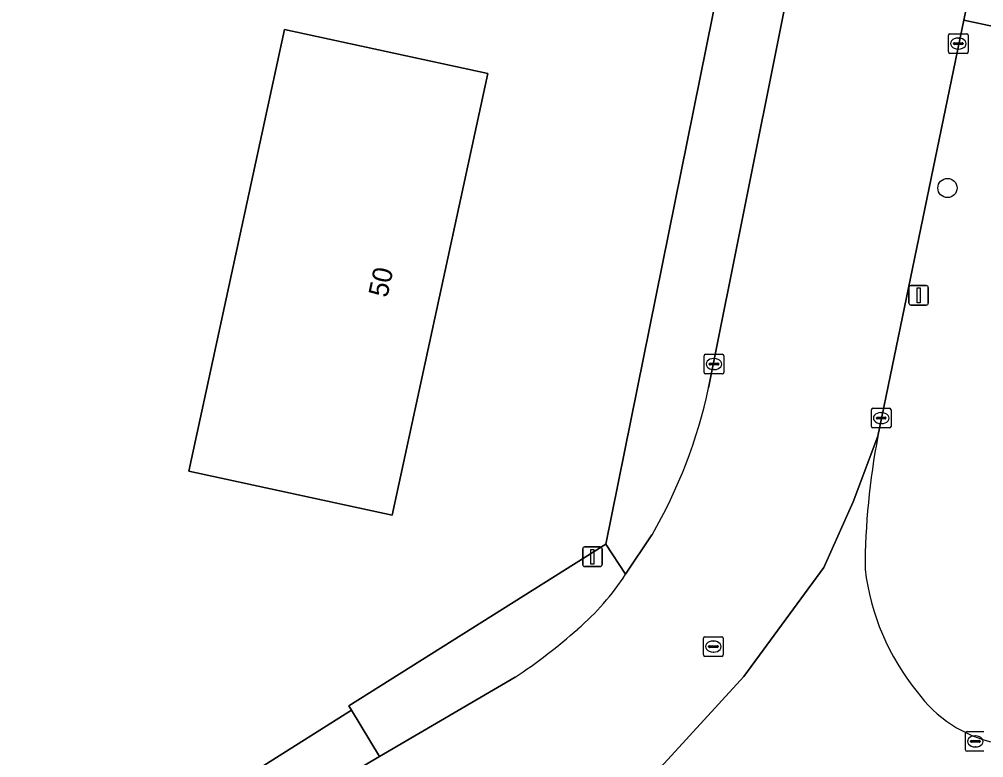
# Model space of a CAD drawing. Extents: x 157692 to 159674, y 381452 to 383291.
# Drawn here: x 159106.85 to 159156.06, y 382808.72 to 382846.38 of the extents above; entities that cross this region are included whole.
import ezdxf

# ---------------------------------------------------------------- set-up
doc = ezdxf.new("R2010")
doc.units = 0
for name, color, linetype in [('IMGEO_Boom', 7, 'Continuous'), ('IMGEO_Erf', 7, 'Continuous'), ('IMGEO_Hek', 7, 'Continuous'), ('IMGEO_Kolk', 7, 'Continuous'), ('IMGEO_Lichtmast', 7, 'Continuous'), ('IMGEO_Muur', 7, 'Continuous'), ('IMGEO_Pand', 7, 'Continuous'), ('IMGEO_Pand_nummerreeks', 7, 'Continuous'), ('IMGEO_Rijbaan_lokaal_open', 7, 'Continuous'), ('IMGEO_Rioolput', 7, 'Continuous'), ('IMGEO_Voetpad_open', 7, 'Continuous')]:
    doc.layers.add(name, color=color, linetype=linetype)

msp = doc.modelspace()

# ---------------------------------------------------------------- linework, layer by layer
at = {"layer": 'IMGEO_Boom'}
msp.add_circle((159154.208, 382837.775), 0.489, dxfattribs=at)
at = {"layer": 'IMGEO_Erf'}
msp.add_lwpolyline([(158976.329, 382822.928), (159062.464, 382805.102), (159069.146, 382803.719), (159101.423, 382797.039), (159123.808, 382811.144), (159123.666, 382811.372), (159136.77, 382819.61), (159144.149, 382856.052), (159147.951, 382874.828), (159145.262, 382875.329), (159145.753, 382877.537), (159130.17, 382880.533), (159132.806, 382894.242), (159148.928, 382891.142), (159147.202, 382882.164), (159149.318, 382881.703), (159152.118, 382895.439), (159149.011, 382900.867)], dxfattribs=at)
msp.add_lwpolyline([(159130.759, 382843.608), (159125.869, 382821.085), (159115.491, 382823.339), (159120.381, 382845.862)], close=True, dxfattribs=at)
at = {"layer": 'IMGEO_Hek'}
for points in [[(159144.149, 382856.052), (159136.77, 382819.61)], [(159136.77, 382819.61), (159123.666, 382811.372), (159123.808, 382811.144)]]:
    msp.add_lwpolyline(points, dxfattribs=at)
at = {"layer": 'IMGEO_Kolk'}
for p, q in [((159154.263, 382844.717), (159154.263, 382845.569)), ((159154.338, 382845.643), (159155.19, 382845.643)), ((159154.751, 382845.423), (159154.776, 382845.423)), ((159155.264, 382845.569), (159155.264, 382844.717)), ((159154.522, 382845.137), (159154.522, 382845.149)), ((159154.96, 382845.1), (159154.562, 382845.1)), ((159154.565, 382845.186), (159154.963, 382845.186)), ((159155.006, 382845.149), (159155.006, 382845.137)), ((159155.19, 382844.643), (159154.338, 382844.643)), ((159154.774, 382844.863), (159154.749, 382844.863)), ((159141.794, 382828.369), (159141.794, 382829.221)), ((159141.869, 382829.295), (159142.721, 382829.295)), ((159142.795, 382829.221), (159142.795, 382828.369)), ((159142.053, 382828.789), (159142.053, 382828.801)), ((159142.491, 382828.752), (159142.093, 382828.752)), ((159142.096, 382828.838), (159142.494, 382828.838)), ((159142.282, 382829.075), (159142.307, 382829.075)), ((159142.537, 382828.801), (159142.537, 382828.789)), ((159142.721, 382828.295), (159141.869, 382828.295)), ((159142.305, 382828.515), (159142.28, 382828.515)), ((159150.328, 382825.614), (159150.328, 382826.466)), ((159150.403, 382826.54), (159151.255, 382826.54)), ((159150.816, 382826.32), (159150.841, 382826.32)), ((159151.329, 382826.466), (159151.329, 382825.614)), ((159150.587, 382826.034), (159150.587, 382826.046)), ((159151.025, 382825.997), (159150.627, 382825.997)), ((159150.63, 382826.083), (159151.028, 382826.083)), ((159150.839, 382825.76), (159150.814, 382825.76)), ((159151.071, 382826.046), (159151.071, 382826.034)), ((159151.255, 382825.54), (159150.403, 382825.54)), ((159155.132, 382809.124), (159155.132, 382809.976)), ((159155.207, 382810.05), (159156.059, 382810.05)), ((159155.391, 382809.544), (159155.391, 382809.556)), ((159155.829, 382809.507), (159155.431, 382809.507)), ((159155.434, 382809.593), (159155.832, 382809.593)), ((159155.62, 382809.83), (159155.645, 382809.83)), ((159155.875, 382809.556), (159155.875, 382809.544)), ((159156.059, 382809.05), (159155.207, 382809.05)), ((159155.643, 382809.27), (159155.618, 382809.27))]:
    msp.add_line(p, q, dxfattribs=at)
for points in [[(159154.263, 382844.717), (159154.263, 382845.569)], [(159154.338, 382845.643), (159155.19, 382845.643)], [(159155.264, 382845.569), (159155.264, 382844.717)], [(159155.19, 382844.643), (159154.338, 382844.643)], [(159141.794, 382828.369), (159141.794, 382829.221)], [(159141.869, 382829.295), (159142.721, 382829.295)], [(159142.795, 382829.221), (159142.795, 382828.369)], [(159142.721, 382828.295), (159141.869, 382828.295)], [(159150.328, 382825.614), (159150.328, 382826.466)], [(159150.403, 382826.54), (159151.255, 382826.54)], [(159151.329, 382826.466), (159151.329, 382825.614)], [(159151.255, 382825.54), (159150.403, 382825.54)], [(159155.132, 382809.124), (159155.132, 382809.976)], [(159155.207, 382810.05), (159156.059, 382810.05)], [(159156.059, 382809.05), (159155.207, 382809.05)]]:
    msp.add_lwpolyline(points, dxfattribs=at)
for centre, radius, start, end in [((159154.34, 382845.567), 0.0765, 91.552, 178.448), ((159154.34, 382845.567), 0.0765, 91.552, 178.448), ((159155.188, 382845.567), 0.0765, 1.552, 88.448), ((159155.188, 382845.567), 0.0765, 1.552, 88.448), ((159154.562, 382845.146), 0.0403, 85.8775, 175.7526), ((159154.559, 382845.136), 0.0366, 178.938, 274.7102), ((159154.963, 382845.143), 0.043, 264.8664, 352.4533), ((159154.967, 382845.148), 0.0386, 1.7309, 96.639), ((159154.34, 382844.719), 0.0765, 181.552, 268.448), ((159154.34, 382844.719), 0.0765, 181.552, 268.448), ((159155.188, 382844.719), 0.0765, 271.552, 358.448), ((159155.188, 382844.719), 0.0765, 271.552, 358.448), ((159141.871, 382829.219), 0.0765, 91.552, 178.448), ((159141.871, 382829.219), 0.0765, 91.552, 178.448), ((159142.719, 382829.219), 0.0765, 1.552, 88.448), ((159142.719, 382829.219), 0.0765, 1.552, 88.448), ((159142.093, 382828.798), 0.0403, 85.8775, 175.7526), ((159142.09, 382828.788), 0.0366, 178.938, 274.7102), ((159142.494, 382828.795), 0.043, 264.8664, 352.4533), ((159142.498, 382828.8), 0.0386, 1.7309, 96.639), ((159141.871, 382828.371), 0.0765, 181.552, 268.448), ((159141.871, 382828.371), 0.0765, 181.552, 268.448), ((159142.719, 382828.371), 0.0765, 271.552, 358.448), ((159142.719, 382828.371), 0.0765, 271.552, 358.448), ((159150.405, 382826.464), 0.0765, 91.552, 178.448), ((159150.405, 382826.464), 0.0765, 91.552, 178.448), ((159151.253, 382826.464), 0.0765, 1.552, 88.448), ((159151.253, 382826.464), 0.0765, 1.552, 88.448), ((159150.627, 382826.043), 0.0403, 85.8775, 175.7526), ((159150.624, 382826.033), 0.0366, 178.938, 274.7102), ((159151.028, 382826.04), 0.043, 264.8664, 352.4533), ((159151.032, 382826.045), 0.0386, 1.7309, 96.639), ((159150.405, 382825.616), 0.0765, 181.552, 268.448), ((159150.405, 382825.616), 0.0765, 181.552, 268.448), ((159151.253, 382825.616), 0.0765, 271.552, 358.448), ((159151.253, 382825.616), 0.0765, 271.552, 358.448), ((159155.209, 382809.974), 0.0765, 91.552, 178.448), ((159155.209, 382809.974), 0.0765, 91.552, 178.448), ((159155.431, 382809.553), 0.0403, 85.8775, 175.7526), ((159155.428, 382809.543), 0.0366, 178.938, 274.7102), ((159155.832, 382809.55), 0.043, 264.8664, 352.4533), ((159155.836, 382809.555), 0.0386, 1.7309, 96.639), ((159155.209, 382809.126), 0.0765, 181.552, 268.448), ((159155.209, 382809.126), 0.0765, 181.552, 268.448)]:
    msp.add_arc(centre, radius, start, end, dxfattribs=at)
for centre, major_axis, ratio, start_param, end_param in [((159154.75, 382845.143), (-0.387, 0.002), 0.722429, 4.712389, 7.853982), ((159154.775, 382845.143), (-0.39, 0.002), 0.717154, 1.570796, 4.712389), ((159142.281, 382828.795), (-0.387, 0.002), 0.722429, 4.712389, 7.853982), ((159142.306, 382828.795), (-0.39, 0.002), 0.717154, 1.570796, 4.712389), ((159150.815, 382826.04), (-0.387, 0.002), 0.722429, 4.712389, 7.853982), ((159150.84, 382826.04), (-0.39, 0.002), 0.717154, 1.570796, 4.712389), ((159155.619, 382809.55), (-0.387, 0.002), 0.722429, 4.712389, 7.853982), ((159155.644, 382809.55), (-0.39, 0.002), 0.717154, 1.570796, 4.712389)]:
    msp.add_ellipse(centre, major_axis=major_axis, ratio=ratio, start_param=start_param, end_param=end_param, dxfattribs=at)
at = {"layer": 'IMGEO_Lichtmast'}
for p, q in [((159152.241, 382831.902), (159152.241, 382832.702)), ((159152.241, 382832.702), (159152.241, 382831.902)), ((159152.341, 382832.802), (159153.131, 382832.802)), ((159153.131, 382832.802), (159152.341, 382832.802)), ((159153.231, 382832.702), (159153.231, 382831.902)), ((159153.231, 382831.902), (159153.231, 382832.702)), ((159153.131, 382831.802), (159152.341, 382831.802)), ((159152.341, 382831.802), (159153.131, 382831.802)), ((159135.597, 382818.568), (159135.597, 382819.368)), ((159135.597, 382819.368), (159135.597, 382818.568)), ((159135.697, 382819.468), (159136.487, 382819.468)), ((159136.487, 382819.468), (159135.697, 382819.468)), ((159136.587, 382819.368), (159136.587, 382818.568)), ((159136.587, 382818.568), (159136.587, 382819.368)), ((159136.487, 382818.468), (159135.697, 382818.468)), ((159135.697, 382818.468), (159136.487, 382818.468))]:
    msp.add_line(p, q, dxfattribs=at)
for points in [[(159152.661, 382832.677), (159152.811, 382832.677), (159152.811, 382831.927), (159152.661, 382831.927), (159152.661, 382832.677)], [(159136.017, 382819.343), (159136.167, 382819.343), (159136.167, 382818.593), (159136.017, 382818.593), (159136.017, 382819.343)]]:
    msp.add_lwpolyline(points, dxfattribs=at)
for centre, start, end in [((159152.341, 382832.702), 90, 180), ((159152.341, 382832.702), 90, 180), ((159153.131, 382832.702), 0, 90), ((159153.131, 382832.702), 360, 90), ((159152.341, 382831.902), 180, 270), ((159152.341, 382831.902), 180, 270), ((159153.131, 382831.902), 270, 0), ((159153.131, 382831.902), 270, 0), ((159135.697, 382819.368), 90, 180), ((159135.697, 382819.368), 90, 180), ((159136.487, 382819.368), 0, 90), ((159136.487, 382819.368), 360, 90), ((159135.697, 382818.568), 180, 270), ((159135.697, 382818.568), 180, 270), ((159136.487, 382818.568), 270, 0), ((159136.487, 382818.568), 270, 0)]:
    msp.add_arc(centre, 0.1, start, end, dxfattribs=at)
at = {"layer": 'IMGEO_Muur'}
msp.add_lwpolyline([(159123.808, 382811.144), (159101.423, 382797.039)], dxfattribs=at)
at = {"layer": 'IMGEO_Pand'}
msp.add_lwpolyline([(159125.869, 382821.085), (159130.759, 382843.608), (159120.381, 382845.862), (159115.491, 382823.339)], close=True, dxfattribs=at)
at = {"layer": 'IMGEO_Rijbaan_lokaal_open'}
for points in [[(159155.045, 382846.33), (159157.466, 382858.064), (159161.184, 382876.215), (159162.978, 382884.973), (159164.071, 382890.309), (159154.981, 382892.251), (159142.022, 382827.585)], [(159132.143, 382812.823), (159125.226, 382808.775), (159102.648, 382795.514), (159102.788, 382795.275), (159106.792, 382788.45), (159106.904, 382788.517), (159133.779, 382804.287), (159134.032, 382803.851), (159134.213, 382804.003), (159137.717, 382806.576), (159139.75, 382808.415), (159143.816, 382812.854), (159147.899, 382818.425), (159149.393, 382821.772), (159150.664, 382825.119), (159155.045, 382846.33)], [(159150.664, 382825.119), (159149.393, 382821.772), (159147.899, 382818.425), (159143.816, 382812.854), (159139.75, 382808.415), (159137.717, 382806.576), (159134.213, 382804.003), (159134.032, 382803.851)], [(159139.133, 382820.081), (159137.783, 382818.076)]]:
    msp.add_lwpolyline(points, dxfattribs=at)
for centre, radius, start, end in [((159116.912, 382832.944), 25.676, 329.9348, 347.9524), ((159185.952, 382818.278), 35.945, 169.0283, 179.9215), ((159162.156, 382819.8), 12.238, 186.9132, 219.0868), ((159127.135, 382824.91), 12.652, 310.4575, 327.3073), ((159117.344, 382835.4), 26.995, 303.2448, 311.8232), ((159158.049, 382815.969), 6.645, 215.7715, 257.8931)]:
    msp.add_arc(centre, radius, start, end, dxfattribs=at)
at = {"layer": 'IMGEO_Rioolput'}
for p, q in [((159141.837, 382814.887), (159142.689, 382814.887)), ((159141.762, 382813.961), (159141.762, 382814.813)), ((159142.021, 382814.381), (159142.021, 382814.393)), ((159142.064, 382814.43), (159142.462, 382814.43)), ((159142.25, 382814.667), (159142.275, 382814.667)), ((159142.505, 382814.393), (159142.505, 382814.381)), ((159142.763, 382814.813), (159142.763, 382813.961)), ((159142.689, 382813.887), (159141.837, 382813.887)), ((159142.459, 382814.344), (159142.061, 382814.344)), ((159142.273, 382814.107), (159142.248, 382814.107))]:
    msp.add_line(p, q, dxfattribs=at)
for points in [[(159141.837, 382814.887), (159142.689, 382814.887)], [(159141.762, 382813.961), (159141.762, 382814.813)], [(159142.763, 382814.813), (159142.763, 382813.961)], [(159142.689, 382813.887), (159141.837, 382813.887)]]:
    msp.add_lwpolyline(points, dxfattribs=at)
for centre, radius, start, end in [((159141.839, 382814.811), 0.0765, 91.552, 178.448), ((159141.839, 382814.811), 0.0765, 91.552, 178.448), ((159142.687, 382814.811), 0.0765, 1.552, 88.448), ((159142.687, 382814.811), 0.0765, 1.552, 88.448), ((159142.061, 382814.39), 0.0403, 85.8775, 175.7526), ((159142.058, 382814.38), 0.0366, 178.938, 274.7102), ((159142.462, 382814.387), 0.043, 264.8664, 352.4533), ((159142.466, 382814.392), 0.0386, 1.7309, 96.639), ((159141.839, 382813.963), 0.0765, 181.552, 268.448), ((159141.839, 382813.963), 0.0765, 181.552, 268.448), ((159142.687, 382813.963), 0.0765, 271.552, 358.448), ((159142.687, 382813.963), 0.0765, 271.552, 358.448)]:
    msp.add_arc(centre, radius, start, end, dxfattribs=at)
for centre, major_axis, ratio, start_param, end_param in [((159142.249, 382814.387), (-0.387, 0.002), 0.722429, 4.712389, 7.853982), ((159142.274, 382814.387), (-0.39, 0.002), 0.717154, 1.570796, 4.712389)]:
    msp.add_ellipse(centre, major_axis=major_axis, ratio=ratio, start_param=start_param, end_param=end_param, dxfattribs=at)
at = {"layer": 'IMGEO_Voetpad_open'}
for points in [[(159155.013, 382894.849), (159152.118, 382895.439), (159149.318, 382881.703), (159147.951, 382874.828), (159144.149, 382856.052), (159136.77, 382819.61), (159137.783, 382818.076), (159139.133, 382820.081)], [(159142.022, 382827.585), (159154.981, 382892.251), (159155.408, 382894.384)], [(159166.008, 382827.82), (159159.954, 382829.069), (159161.404, 382836.099), (159156.874, 382837.025), (159158.628, 382845.575), (159155.045, 382846.33), (159150.664, 382825.119)], [(159137.783, 382818.076), (159136.77, 382819.61), (159123.666, 382811.372), (159123.808, 382811.144), (159125.226, 382808.775), (159132.143, 382812.823)]]:
    msp.add_lwpolyline(points, dxfattribs=at)
for points in [[(159155.045, 382846.33), (159158.628, 382845.575), (159161.051, 382857.351), (159157.466, 382858.064)], [(159125.226, 382808.775), (159123.808, 382811.144), (159101.423, 382797.039), (159102.053, 382795.791), (159102.334, 382795.333), (159102.648, 382795.514)]]:
    msp.add_lwpolyline(points, close=True, dxfattribs=at)
for centre, radius, start, end in [((159116.912, 382832.944), 25.676, 329.9348, 347.9524), ((159185.952, 382818.278), 35.945, 169.0283, 179.9215), ((159162.156, 382819.8), 12.238, 186.9132, 219.0868), ((159127.135, 382824.91), 12.652, 310.4575, 327.3073), ((159117.344, 382835.4), 26.995, 303.2448, 311.8232), ((159158.049, 382815.969), 6.645, 215.7715, 257.8931)]:
    msp.add_arc(centre, radius, start, end, dxfattribs=at)

# ---------------------------------------------------------------- texts
at = {"layer": 'IMGEO_Pand_nummerreeks'}
msp.add_text('50', height=1, rotation=77.6419, dxfattribs=at).set_placement((159125.624, 382832.148))

doc.saveas('drawing.dxf')
